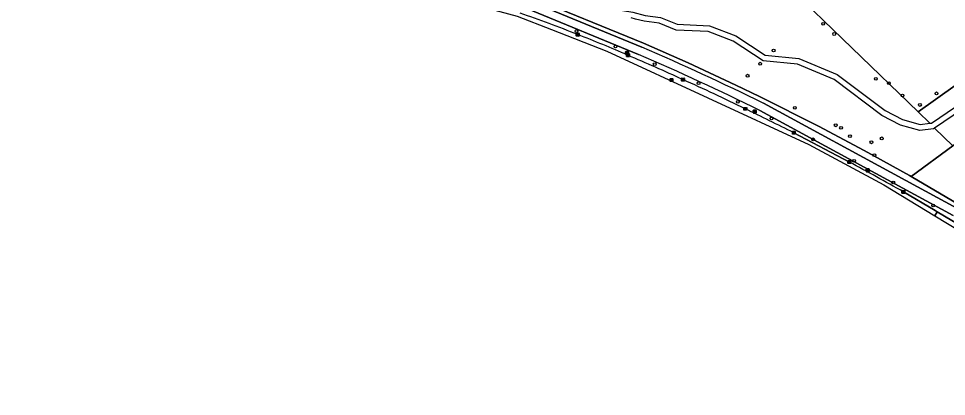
# Model space of a CAD drawing. Extents: x 162722 to 165104, y 384719 to 386284.
# Drawn here: x 162996.2 to 163314.1, y 385256.2 to 385385.9 of the extents above; entities that cross this region are included whole.
import ezdxf

# ---------------------------------------------------------------- set-up
doc = ezdxf.new("R2010")
doc.units = 0
for name, color, linetype in [('IMGEO_Berm_groen', 7, 'Continuous'), ('IMGEO_Boom', 7, 'Continuous'), ('IMGEO_Fietspad_gesloten', 7, 'Continuous'), ('IMGEO_Kolk', 7, 'Continuous'), ('IMGEO_Lichtmast', 7, 'Continuous'), ('IMGEO_Loofbos', 7, 'Continuous'), ('IMGEO_Rijbaan_lokaal_gesloten', 7, 'Continuous'), ('IMGEO_Rioolput', 7, 'Continuous')]:
    doc.layers.add(name, color=color, linetype=linetype)

msp = doc.modelspace()

# ---------------------------------------------------------------- linework, layer by layer
at = {"layer": 'IMGEO_Berm_groen'}
for points in [[(163210.31, 385377.46), (163170.01, 385393.96), (163167.14, 385395.24), (163165.18, 385396.26), (163162.04, 385398.11), (163159.68, 385399.68), (163157.64, 385400.76), (163155.48, 385401.7), (163153.28, 385402.47), (163152.59, 385402.66), (163151.21, 385401.49)], [(163171.3, 385391.86), (163209.73, 385376.08)], [(163208.61, 385373.57), (163170.33, 385389.34)], [(163416.1, 385254.62), (163390.48, 385274.02), (163360.06, 385295.46), (163332.07, 385313.78), (163322.62, 385319.54), (163322, 385319.92), (163301.97, 385331.66), (163301.4, 385332), (163285.9, 385340.62), (163270.25, 385348.96), (163250.1, 385359.16), (163241.96, 385363.07), (163225.61, 385370.67), (163210.31, 385377.46)], [(163251.36, 385356.87), (163300.16, 385330.33), (163317.7, 385320.78), (163321.23, 385318.63), (163331.27, 385312.51), (163359.22, 385294.22), (163397.87, 385266.73), (163415.16, 385253.44)], [(163316.39, 385318.35), (163250.18, 385354.39)], [(163261.8, 385346.7), (163280.86, 385336.64)], [(163299.35, 385326.42), (163310.21, 385320.08), (163310.96, 385319.63), (163321.02, 385313.63)]]:
    msp.add_lwpolyline(points, dxfattribs=at)
for centre, radius, start, end in [((163040.12, 385014.13), 394.87, 68.0429, 71.1032), ((163027.78, 384966.35), 443.85, 66.4751, 68.8724), ((162806.72, 384447.95), 1011.85, 63.93253, 66.52906), ((162820.94, 384480.81), 971.59, 65.50209, 66.71948), ((162801.49, 384436.23), 1021.93, 63.95624, 66.5232), ((162915.9, 384683.12), 748.13, 63.89035, 65.6955), ((162898.51, 384630.15), 803.38, 63.11487, 64.43938), ((162817.21, 384476.11), 977.49, 60.44616, 61.68437)]:
    msp.add_arc(centre, radius, start, end, dxfattribs=at)
at = {"layer": 'IMGEO_Boom'}
for centre in [(163271.86, 385384.09), (163187.35, 385381.59), (163275.67, 385380.58), (163200.69, 385376.28), (163254.88, 385374.9), (163214.14, 385370.22), (163250.28, 385370.39), (163245.98, 385366.28), (163289.93, 385365.2), (163229.19, 385363.7), (163294.37, 385363.72), (163299.03, 385359.47), (163310.71, 385360.22), (163242.6, 385357.31), (163262.14, 385355.26), (163305.01, 385356.25), (163254.16, 385351.57), (163276.15, 385349.26), (163277.99, 385348.41), (163281.04, 385345.54), (163268.45, 385344.43), (163288.39, 385343.42), (163291.93, 385344.76), (163289.41, 385339.01), (163282.43, 385337.05), (163295.88, 385329.65), (163309.54, 385321.74)]:
    msp.add_circle(centre, 0.489, dxfattribs=at)
at = {"layer": 'IMGEO_Fietspad_gesloten'}
for points in [[(163209.73, 385376.08), (163171.3, 385391.86)], [(163170.33, 385389.34), (163208.61, 385373.57)], [(163317.7, 385320.78), (163300.16, 385330.33), (163251.36, 385356.87)], [(163250.18, 385354.39), (163316.39, 385318.35)]]:
    msp.add_lwpolyline(points, dxfattribs=at)
for centre, radius, start, end in [((162806.72, 384447.95), 1011.85, 63.93253, 66.52906), ((162801.49, 384436.23), 1021.93, 63.95624, 66.5232)]:
    msp.add_arc(centre, radius, start, end, dxfattribs=at)
at = {"layer": 'IMGEO_Kolk'}
for p, q in [((163187.27, 385379.93), (163187.27, 385380.78)), ((163187.34, 385380.85), (163188.2, 385380.85)), ((163187.53, 385380.35), (163187.53, 385380.36)), ((163187.57, 385380.4), (163187.97, 385380.4)), ((163187.97, 385380.31), (163187.57, 385380.31)), ((163187.76, 385380.63), (163187.78, 385380.63)), ((163188.01, 385380.36), (163188.01, 385380.35)), ((163188.27, 385380.78), (163188.27, 385379.93)), ((163188.2, 385379.85), (163187.34, 385379.85)), ((163187.78, 385380.07), (163187.76, 385380.07)), ((163204.45, 385372.87), (163204.45, 385373.73)), ((163204.52, 385373.8), (163205.37, 385373.8)), ((163205.37, 385372.8), (163204.52, 385372.8)), ((163204.71, 385373.29), (163204.71, 385373.31)), ((163204.75, 385373.34), (163205.15, 385373.34)), ((163205.14, 385373.26), (163204.75, 385373.26)), ((163204.96, 385373.02), (163204.93, 385373.02)), ((163204.94, 385373.58), (163204.96, 385373.58)), ((163205.19, 385373.31), (163205.19, 385373.29)), ((163205.45, 385373.73), (163205.45, 385372.87)), ((163223.32, 385364.51), (163223.32, 385365.37)), ((163223.4, 385365.44), (163224.25, 385365.44)), ((163224.25, 385364.44), (163223.4, 385364.44)), ((163223.58, 385364.93), (163223.58, 385364.95)), ((163223.62, 385364.98), (163224.02, 385364.98)), ((163224.02, 385364.9), (163223.62, 385364.9)), ((163223.81, 385365.22), (163223.84, 385365.22)), ((163223.83, 385364.66), (163223.81, 385364.66)), ((163224.07, 385364.95), (163224.07, 385364.93)), ((163224.32, 385365.37), (163224.32, 385364.51)), ((163244.65, 385354.48), (163244.65, 385355.33)), ((163244.72, 385355.4), (163245.57, 385355.4)), ((163244.91, 385354.9), (163244.91, 385354.91)), ((163244.95, 385354.95), (163245.35, 385354.95)), ((163245.34, 385354.86), (163244.95, 385354.86)), ((163245.14, 385355.18), (163245.16, 385355.18)), ((163245.39, 385354.91), (163245.39, 385354.9)), ((163245.65, 385355.33), (163245.65, 385354.48)), ((163245.57, 385354.4), (163244.72, 385354.4)), ((163245.16, 385354.62), (163245.13, 385354.62)), ((163261.31, 385346.27), (163261.31, 385347.12)), ((163261.38, 385347.2), (163262.23, 385347.2)), ((163262.23, 385346.2), (163261.38, 385346.2)), ((163261.57, 385346.69), (163261.57, 385346.7)), ((163261.61, 385346.74), (163262.01, 385346.74)), ((163262, 385346.65), (163261.61, 385346.65)), ((163261.82, 385346.42), (163261.79, 385346.42)), ((163261.8, 385346.98), (163261.82, 385346.98)), ((163262.05, 385346.7), (163262.05, 385346.69)), ((163262.31, 385347.12), (163262.31, 385346.27)), ((163280.37, 385336.22), (163280.37, 385337.07)), ((163280.44, 385337.14), (163281.29, 385337.14)), ((163281.29, 385336.14), (163280.44, 385336.14)), ((163280.62, 385336.64), (163280.62, 385336.65)), ((163281.06, 385336.6), (163280.66, 385336.6)), ((163280.67, 385336.69), (163281.06, 385336.69)), ((163280.85, 385336.92), (163280.88, 385336.92)), ((163280.88, 385336.36), (163280.85, 385336.36)), ((163281.11, 385336.65), (163281.11, 385336.64)), ((163281.37, 385337.07), (163281.37, 385336.22)), ((163298.85, 385326), (163298.85, 385326.85)), ((163298.93, 385326.92), (163299.78, 385326.92)), ((163299.11, 385326.42), (163299.11, 385326.43)), ((163299.55, 385326.38), (163299.15, 385326.38)), ((163299.16, 385326.47), (163299.55, 385326.47)), ((163299.34, 385326.7), (163299.37, 385326.7)), ((163299.6, 385326.43), (163299.6, 385326.42)), ((163299.85, 385326.85), (163299.85, 385326)), ((163299.78, 385325.92), (163298.93, 385325.92)), ((163299.36, 385326.14), (163299.34, 385326.14))]:
    msp.add_line(p, q, dxfattribs=at)
for points in [[(163187.27, 385379.93), (163187.27, 385380.78)], [(163187.34, 385380.85), (163188.2, 385380.85)], [(163188.27, 385380.78), (163188.27, 385379.93)], [(163188.2, 385379.85), (163187.34, 385379.85)], [(163204.45, 385372.87), (163204.45, 385373.73)], [(163204.52, 385373.8), (163205.37, 385373.8)], [(163205.37, 385372.8), (163204.52, 385372.8)], [(163205.45, 385373.73), (163205.45, 385372.87)], [(163223.32, 385364.51), (163223.32, 385365.37)], [(163223.4, 385365.44), (163224.25, 385365.44)], [(163224.25, 385364.44), (163223.4, 385364.44)], [(163224.32, 385365.37), (163224.32, 385364.51)], [(163244.65, 385354.48), (163244.65, 385355.33)], [(163244.72, 385355.4), (163245.57, 385355.4)], [(163245.65, 385355.33), (163245.65, 385354.48)], [(163245.57, 385354.4), (163244.72, 385354.4)], [(163261.31, 385346.27), (163261.31, 385347.12)], [(163261.38, 385347.2), (163262.23, 385347.2)], [(163262.23, 385346.2), (163261.38, 385346.2)], [(163262.31, 385347.12), (163262.31, 385346.27)], [(163280.37, 385336.22), (163280.37, 385337.07)], [(163280.44, 385337.14), (163281.29, 385337.14)], [(163281.29, 385336.14), (163280.44, 385336.14)], [(163281.37, 385337.07), (163281.37, 385336.22)], [(163298.85, 385326), (163298.85, 385326.85)], [(163298.93, 385326.92), (163299.78, 385326.92)], [(163299.85, 385326.85), (163299.85, 385326)], [(163299.78, 385325.92), (163298.93, 385325.92)]]:
    msp.add_lwpolyline(points, dxfattribs=at)
for centre, radius, start, end in [((163187.35, 385380.78), 0.0765, 91.552, 178.448), ((163187.35, 385380.78), 0.0765, 91.552, 178.448), ((163187.57, 385380.36), 0.0403, 85.8775, 175.7526), ((163187.57, 385380.35), 0.0366, 178.938, 274.7102), ((163187.97, 385380.36), 0.0386, 1.7309, 96.639), ((163187.97, 385380.35), 0.043, 264.8664, 352.4533), ((163188.19, 385380.78), 0.0765, 1.552, 88.448), ((163188.19, 385380.78), 0.0765, 1.552, 88.448), ((163187.35, 385379.93), 0.0765, 181.552, 268.448), ((163187.35, 385379.93), 0.0765, 181.552, 268.448), ((163188.19, 385379.93), 0.0765, 271.552, 358.448), ((163188.19, 385379.93), 0.0765, 271.552, 358.448), ((163204.52, 385373.72), 0.0765, 91.552, 178.448), ((163204.52, 385373.72), 0.0765, 91.552, 178.448), ((163204.52, 385372.88), 0.0765, 181.552, 268.448), ((163204.52, 385372.88), 0.0765, 181.552, 268.448), ((163204.75, 385373.3), 0.0403, 85.8775, 175.7526), ((163204.74, 385373.29), 0.0366, 178.938, 274.7102), ((163205.15, 385373.3), 0.043, 264.8664, 352.4533), ((163205.15, 385373.3), 0.0386, 1.7309, 96.639), ((163205.37, 385373.72), 0.0765, 1.552, 88.448), ((163205.37, 385373.72), 0.0765, 1.552, 88.448), ((163205.37, 385372.88), 0.0765, 271.552, 358.448), ((163205.37, 385372.88), 0.0765, 271.552, 358.448), ((163223.4, 385365.37), 0.0765, 91.552, 178.448), ((163223.4, 385365.37), 0.0765, 91.552, 178.448), ((163223.4, 385364.52), 0.0765, 181.552, 268.448), ((163223.4, 385364.52), 0.0765, 181.552, 268.448), ((163223.62, 385364.94), 0.0403, 85.8775, 175.7526), ((163223.62, 385364.93), 0.0366, 178.938, 274.7102), ((163224.03, 385364.95), 0.0386, 1.7309, 96.639), ((163224.02, 385364.94), 0.043, 264.8664, 352.4533), ((163224.25, 385365.37), 0.0765, 1.552, 88.448), ((163224.25, 385365.37), 0.0765, 1.552, 88.448), ((163224.25, 385364.52), 0.0765, 271.552, 358.448), ((163224.25, 385364.52), 0.0765, 271.552, 358.448), ((163244.72, 385355.33), 0.0765, 91.552, 178.448), ((163244.72, 385355.33), 0.0765, 91.552, 178.448), ((163244.95, 385354.91), 0.0403, 85.8775, 175.7526), ((163244.94, 385354.9), 0.0366, 178.938, 274.7102), ((163245.35, 385354.9), 0.043, 264.8664, 352.4533), ((163245.35, 385354.91), 0.0386, 1.7309, 96.639), ((163245.57, 385355.33), 0.0765, 1.552, 88.448), ((163245.57, 385355.33), 0.0765, 1.552, 88.448), ((163244.72, 385354.48), 0.0765, 181.552, 268.448), ((163244.72, 385354.48), 0.0765, 181.552, 268.448), ((163245.57, 385354.48), 0.0765, 271.552, 358.448), ((163245.57, 385354.48), 0.0765, 271.552, 358.448), ((163261.38, 385347.12), 0.0765, 91.552, 178.448), ((163261.38, 385347.12), 0.0765, 91.552, 178.448), ((163261.38, 385346.27), 0.0765, 181.552, 268.448), ((163261.38, 385346.27), 0.0765, 181.552, 268.448), ((163261.61, 385346.7), 0.0403, 85.8775, 175.7526), ((163261.6, 385346.69), 0.0366, 178.938, 274.7102), ((163262.01, 385346.7), 0.043, 264.8664, 352.4533), ((163262.01, 385346.7), 0.0386, 1.7309, 96.639), ((163262.23, 385347.12), 0.0765, 1.552, 88.448), ((163262.23, 385347.12), 0.0765, 1.552, 88.448), ((163262.23, 385346.27), 0.0765, 271.552, 358.448), ((163262.23, 385346.27), 0.0765, 271.552, 358.448), ((163280.44, 385337.07), 0.0765, 91.552, 178.448), ((163280.44, 385337.07), 0.0765, 91.552, 178.448), ((163280.44, 385336.22), 0.0765, 181.552, 268.448), ((163280.44, 385336.22), 0.0765, 181.552, 268.448), ((163280.66, 385336.65), 0.0403, 85.8775, 175.7526), ((163280.66, 385336.64), 0.0366, 178.938, 274.7102), ((163281.07, 385336.65), 0.0386, 1.7309, 96.639), ((163281.07, 385336.64), 0.043, 264.8664, 352.4533), ((163281.29, 385337.07), 0.0765, 1.552, 88.448), ((163281.29, 385337.07), 0.0765, 1.552, 88.448), ((163281.29, 385336.22), 0.0765, 271.552, 358.448), ((163281.29, 385336.22), 0.0765, 271.552, 358.448), ((163298.93, 385326.85), 0.0765, 91.552, 178.448), ((163298.93, 385326.85), 0.0765, 91.552, 178.448), ((163299.15, 385326.43), 0.0403, 85.8775, 175.7526), ((163299.15, 385326.42), 0.0366, 178.938, 274.7102), ((163299.56, 385326.43), 0.0386, 1.7309, 96.639), ((163299.55, 385326.42), 0.043, 264.8664, 352.4533), ((163299.78, 385326.85), 0.0765, 1.552, 88.448), ((163299.78, 385326.85), 0.0765, 1.552, 88.448), ((163298.93, 385326), 0.0765, 181.552, 268.448), ((163298.93, 385326), 0.0765, 181.552, 268.448), ((163299.78, 385326), 0.0765, 271.552, 358.448), ((163299.78, 385326), 0.0765, 271.552, 358.448)]:
    msp.add_arc(centre, radius, start, end, dxfattribs=at)
for centre, major_axis, ratio, start_param, end_param in [((163187.76, 385380.35), (-0.387, 0.002), 0.722429, 4.712389, 7.853982), ((163187.78, 385380.35), (-0.39, 0.002), 0.717154, 1.570796, 4.712389), ((163204.93, 385373.3), (-0.387, 0.002), 0.722429, 4.712389, 7.853982), ((163204.96, 385373.3), (-0.39, 0.002), 0.717154, 1.570796, 4.712389), ((163223.81, 385364.94), (-0.387, 0.002), 0.722429, 4.712389, 7.853982), ((163223.83, 385364.94), (-0.39, 0.002), 0.717154, 1.570796, 4.712389), ((163245.13, 385354.9), (-0.387, 0.002), 0.722429, 4.712389, 7.853982), ((163245.16, 385354.9), (-0.39, 0.002), 0.717154, 1.570796, 4.712389), ((163261.79, 385346.7), (-0.387, 0.002), 0.722429, 4.712389, 7.853982), ((163261.82, 385346.7), (-0.39, 0.002), 0.717154, 1.570796, 4.712389), ((163280.85, 385336.64), (-0.387, 0.002), 0.722429, 4.712389, 7.853982), ((163280.88, 385336.64), (-0.39, 0.002), 0.717154, 1.570796, 4.712389), ((163299.34, 385326.42), (-0.387, 0.002), 0.722429, 4.712389, 7.853982), ((163299.36, 385326.42), (-0.39, 0.002), 0.717154, 1.570796, 4.712389)]:
    msp.add_ellipse(centre, major_axis=major_axis, ratio=ratio, start_param=start_param, end_param=end_param, dxfattribs=at)
at = {"layer": 'IMGEO_Lichtmast'}
for p, q in [((163204.17, 385373.65), (163204.17, 385374.45)), ((163204.17, 385374.45), (163204.17, 385373.65)), ((163204.27, 385374.55), (163205.06, 385374.55)), ((163205.06, 385374.55), (163204.27, 385374.55)), ((163205.16, 385374.45), (163205.16, 385373.65)), ((163205.16, 385373.65), (163205.16, 385374.45)), ((163205.06, 385373.55), (163204.27, 385373.55)), ((163204.27, 385373.55), (163205.06, 385373.55)), ((163247.91, 385353.57), (163247.91, 385354.37)), ((163247.91, 385354.37), (163247.91, 385353.57)), ((163248.01, 385354.47), (163248.8, 385354.47)), ((163248.8, 385354.47), (163248.01, 385354.47)), ((163248.8, 385353.47), (163248.01, 385353.47)), ((163248.01, 385353.47), (163248.8, 385353.47)), ((163248.9, 385354.37), (163248.9, 385353.57)), ((163248.9, 385353.57), (163248.9, 385354.37)), ((163286.64, 385333.44), (163286.64, 385334.24)), ((163286.64, 385334.24), (163286.64, 385333.44)), ((163286.74, 385334.34), (163287.53, 385334.34)), ((163287.53, 385334.34), (163286.74, 385334.34)), ((163287.53, 385333.34), (163286.74, 385333.34)), ((163286.74, 385333.34), (163287.53, 385333.34)), ((163287.63, 385334.24), (163287.63, 385333.44)), ((163287.63, 385333.44), (163287.63, 385334.24))]:
    msp.add_line(p, q, dxfattribs=at)
for points in [[(163204.59, 385374.43), (163204.74, 385374.43), (163204.74, 385373.68), (163204.59, 385373.68), (163204.59, 385374.43)], [(163248.33, 385354.35), (163248.48, 385354.35), (163248.48, 385353.6), (163248.33, 385353.6), (163248.33, 385354.35)], [(163287.06, 385334.22), (163287.21, 385334.22), (163287.21, 385333.47), (163287.06, 385333.47), (163287.06, 385334.22)]]:
    msp.add_lwpolyline(points, dxfattribs=at)
for centre, start, end in [((163204.27, 385374.45), 90, 180), ((163204.27, 385374.45), 90, 180), ((163205.06, 385374.45), 0, 90), ((163205.06, 385374.45), 360, 90), ((163204.27, 385373.65), 180, 270), ((163204.27, 385373.65), 180, 270), ((163205.06, 385373.65), 270, 0), ((163205.06, 385373.65), 270, 0), ((163248.01, 385354.37), 90, 180), ((163248.01, 385354.37), 90, 180), ((163248.01, 385353.57), 180, 270), ((163248.01, 385353.57), 180, 270), ((163248.8, 385354.37), 0, 90), ((163248.8, 385354.37), 360, 90), ((163248.8, 385353.57), 270, 0), ((163248.8, 385353.57), 270, 0), ((163286.74, 385334.24), 90, 180), ((163286.74, 385334.24), 90, 180), ((163286.74, 385333.44), 180, 270), ((163286.74, 385333.44), 180, 270), ((163287.53, 385334.24), 0, 90), ((163287.53, 385334.24), 360, 90), ((163287.53, 385333.44), 270, 0), ((163287.53, 385333.44), 270, 0)]:
    msp.add_arc(centre, 0.1, start, end, dxfattribs=at)
at = {"layer": 'IMGEO_Loofbos'}
for points in [[(163356.65, 385468.07), (163337.99, 385502.45), (163334.11, 385510.72), (163333.54, 385511.61), (163333.32, 385511.91), (163333.15, 385511.94), (163332.8, 385511.69), (163331.93, 385510.83), (163328.45, 385507.41), (163328.36, 385505.81), (163307.64, 385485.26), (163255.93, 385437.78), (163236.23, 385419.81), (163304.44, 385353.92), (163387.98, 385413.61), (163378.29, 385430.01), (163370.67, 385443.87)], [(163236.23, 385419.81), (163218.33, 385403.49), (163216.9, 385402.16), (163214.45, 385399.87), (163207.38, 385393.52), (163206.19, 385392.21), (163205.1, 385391.36), (163202.72, 385388.92), (163202.54, 385388.81), (163203.1, 385388.62), (163206.59, 385388.07), (163210.84, 385386.91), (163216.14, 385386.23), (163221.88, 385383.91), (163232.86, 385383.36), (163241.89, 385379.93), (163251.99, 385373.34), (163263.57, 385372.23), (163276.69, 385366.7), (163293.05, 385354.34), (163299.05, 385351.21), (163305.08, 385349.52), (163308.4, 385349.94), (163304.44, 385353.92)], [(163387.98, 385413.61), (163304.44, 385353.92), (163308.4, 385349.94), (163308.98, 385350.02), (163349.4, 385377.51), (163383.65, 385401.43), (163386.69, 385403.19), (163389.76, 385404.05), (163391.8, 385403.88), (163394.21, 385399.6), (163395.65, 385400.65)], [(163390.58, 385401.97), (163389.95, 385402.03), (163387.47, 385401.33), (163384.73, 385399.75), (163350.55, 385375.87), (163310.05, 385348.33), (163316.3, 385342.22), (163392.59, 385398.4)], [(163392.59, 385398.4), (163316.3, 385342.22), (163301.97, 385331.66), (163322, 385319.92), (163322.62, 385319.54), (163327.49, 385322.72), (163406.71, 385373.34), (163409.52, 385375.19), (163408.56, 385377.27), (163404.76, 385384.16), (163404.76, 385385.2), (163401.26, 385383.03)]]:
    msp.add_lwpolyline(points, close=True, dxfattribs=at)
msp.add_lwpolyline([(163170.01, 385393.96), (163210.31, 385377.46), (163225.61, 385370.67), (163241.96, 385363.07), (163250.1, 385359.16), (163270.25, 385348.96), (163285.9, 385340.62), (163301.4, 385332), (163301.97, 385331.66), (163316.3, 385342.22), (163310.05, 385348.33), (163309.71, 385348.09), (163304.93, 385347.48), (163298.31, 385349.34), (163291.98, 385352.64), (163275.68, 385364.96), (163263.07, 385370.27), (163251.31, 385371.39), (163240.98, 385378.14), (163232.45, 385381.38), (163221.44, 385381.93), (163215.62, 385384.28), (163210.48, 385384.94), (163207.6, 385385.62), (163206.11, 385386.12)], dxfattribs=at)
at = {"layer": 'IMGEO_Rijbaan_lokaal_gesloten'}
for points in [[(163042.54, 385410.67), (163013.5, 385412.98), (163004.02, 385413.78), (163000.64, 385414.05), (162996.33, 385414.38), (162996.16, 385412.35), (162996.16, 385412.35), (163006.36, 385411.87), (163065.08, 385406.64), (163092.74, 385403.99), (163118.12, 385400.01), (163167, 385386.75), (163178.83, 385382.11), (163197.77, 385374.7), (163266.91, 385342.67), (163292.67, 385328.84), (163310.13, 385318.23)], [(163280.86, 385336.64), (163261.8, 385346.7)], [(163310.13, 385318.23), (163310.96, 385319.63), (163310.21, 385320.08), (163299.35, 385326.42)], [(163337.33, 385301.29), (163338.26, 385302.73), (163334.47, 385305.19), (163330.21, 385307.9), (163328.37, 385309.07), (163326.66, 385310.13), (163323.27, 385312.28), (163321.55, 385313.32), (163321.02, 385313.63), (163310.96, 385319.63), (163310.13, 385318.23), (163331.24, 385305.41), (163337.33, 385301.29)]]:
    msp.add_lwpolyline(points, dxfattribs=at)
for centre, radius, start, end in [((163040.12, 385014.13), 394.87, 68.0429, 71.1032), ((163027.78, 384966.35), 443.85, 66.4751, 68.8724), ((162820.94, 384480.81), 971.59, 65.50209, 66.71948), ((162915.9, 384683.12), 748.13, 63.89035, 65.6955), ((162898.51, 384630.15), 803.38, 63.11487, 64.43938), ((162817.21, 384476.11), 977.49, 60.44616, 61.68437)]:
    msp.add_arc(centre, radius, start, end, dxfattribs=at)
at = {"layer": 'IMGEO_Rioolput'}
for p, q in [((163219.4, 385364.37), (163219.4, 385365.22)), ((163219.47, 385365.3), (163220.32, 385365.3)), ((163219.66, 385364.79), (163219.66, 385364.8)), ((163219.7, 385364.84), (163220.1, 385364.84)), ((163220.09, 385364.75), (163219.7, 385364.75)), ((163219.91, 385364.52), (163219.88, 385364.52)), ((163219.89, 385365.08), (163219.91, 385365.08)), ((163220.14, 385364.8), (163220.14, 385364.79)), ((163220.4, 385365.22), (163220.4, 385364.37)), ((163220.32, 385364.3), (163219.47, 385364.3))]:
    msp.add_line(p, q, dxfattribs=at)
for points in [[(163219.4, 385364.37), (163219.4, 385365.22)], [(163219.47, 385365.3), (163220.32, 385365.3)], [(163220.4, 385365.22), (163220.4, 385364.37)], [(163220.32, 385364.3), (163219.47, 385364.3)]]:
    msp.add_lwpolyline(points, dxfattribs=at)
for centre, radius, start, end in [((163219.47, 385365.22), 0.0765, 91.552, 178.448), ((163219.47, 385365.22), 0.0765, 91.552, 178.448), ((163219.47, 385364.37), 0.0765, 181.552, 268.448), ((163219.47, 385364.37), 0.0765, 181.552, 268.448), ((163219.7, 385364.8), 0.0403, 85.8775, 175.7526), ((163219.69, 385364.79), 0.0366, 178.938, 274.7102), ((163220.1, 385364.8), 0.043, 264.8664, 352.4533), ((163220.1, 385364.8), 0.0386, 1.7309, 96.639), ((163220.32, 385365.22), 0.0765, 1.552, 88.448), ((163220.32, 385365.22), 0.0765, 1.552, 88.448), ((163220.32, 385364.37), 0.0765, 271.552, 358.448), ((163220.32, 385364.37), 0.0765, 271.552, 358.448)]:
    msp.add_arc(centre, radius, start, end, dxfattribs=at)
for centre, major_axis, ratio, start_param, end_param in [((163219.88, 385364.8), (-0.387, 0.002), 0.722429, 4.712389, 7.853982), ((163219.91, 385364.8), (-0.39, 0.002), 0.717154, 1.570796, 4.712389)]:
    msp.add_ellipse(centre, major_axis=major_axis, ratio=ratio, start_param=start_param, end_param=end_param, dxfattribs=at)

doc.saveas('drawing.dxf')
